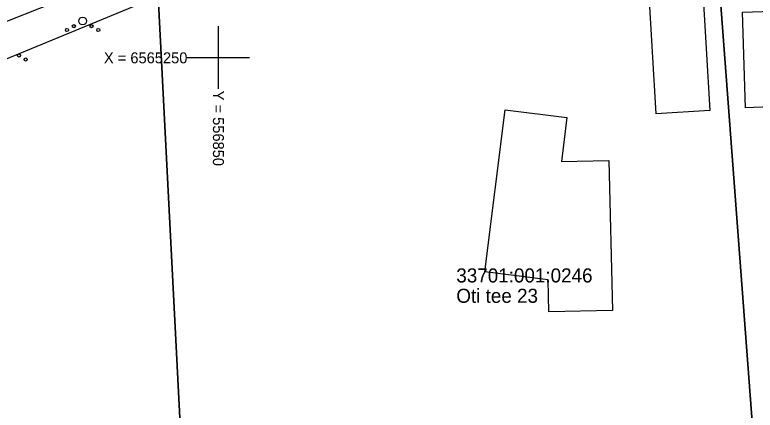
# Model space of a CAD drawing. Extents: x 551623 to 559850, y 6561220 to 6567135.
# Drawn here: x 556837.01 to 556884.3, y 6565227.45 to 6565252.73 of the extents above; entities that cross this region are included whole.
import ezdxf

# ---------------------------------------------------------------- set-up
doc = ezdxf.new("R2010")
doc.units = 0
for name, color, linetype in [('HALJASTUS', 7, 'Continuous'), ('Hoone Elu- või ühiskondlik hoone', 7, 'Continuous'), ('Hoone Kõrval- või tootmishoone', 7, 'Continuous'), ('KPOHULIIN', 7, 'Continuous'), ('MOOTPIIR', 7, 'Continuous'), ('MPOHULIIN', 7, 'Continuous'), ('PIIR', 7, 'Continuous'), ('VORK', 7, 'Continuous')]:
    doc.layers.add(name, color=color, linetype=linetype)

msp = doc.modelspace()

# ---------------------------------------------------------------- linework, layer by layer
at = {"layer": 'HALJASTUS'}
for centre, radius in [((556841.344, 6565252.326), 0.25), ((556840.344, 6565251.751), 0.1), ((556840.779, 6565252.001), 0.1), ((556841.909, 6565252.001), 0.1), ((556842.344, 6565251.751), 0.1), ((556837.276, 6565250.122), 0.1), ((556837.711, 6565249.872), 0.1)]:
    msp.add_circle(centre, radius, dxfattribs=at)
at = {"layer": 'Hoone Elu- või ühiskondlik hoone'}
msp.add_lwpolyline([(556874.964, 6565243.419), (556875.195, 6565233.831), (556871.131, 6565233.733), (556871.082, 6565235.783), (556867.036, 6565236.289), (556868.332, 6565246.645), (556872.278, 6565246.151), (556871.927, 6565243.346)], close=True, dxfattribs=at)
at = {"layer": 'Hoone Kõrval- või tootmishoone'}
for points in [[(556877.5, 6565254.342), (556880.942, 6565254.55), (556881.405, 6565246.602), (556877.979, 6565246.403)], [(556886.716, 6565253.003), (556886.923, 6565246.896), (556883.693, 6565246.787), (556883.487, 6565252.894)]]:
    msp.add_lwpolyline(points, close=True, dxfattribs=at)
at = {"layer": 'KPOHULIIN'}
msp.add_lwpolyline([(556534.631, 6565146.039), (556550.784, 6565137.989), (556573.361, 6565146.85), (556606.789, 6565160.281), (556655.904, 6565180.147), (556702.486, 6565198.719), (556702.486, 6565198.719), (556755.324, 6565220.022), (556800.207, 6565237.954), (556845.124, 6565255.757), (556845.124, 6565255.757), (556885.115, 6565272.075)], dxfattribs=at)
at = {"layer": 'MOOTPIIR'}
msp.add_lwpolyline([(556727.607, 6565205.59), (556758.128, 6565217.782), (556779.964, 6565227.068), (556801.48, 6565234.969), (556821.174, 6565243.597), (556846.342, 6565253.997), (556846.858, 6565253.402), (556858.57, 6565258.585), (556869.123, 6565262.917), (556874.174, 6565264.738), (556895.138, 6565273.767), (556898.315, 6565275.289), (556916.854, 6565283.398), (556934.133, 6565290.046)], dxfattribs=at)
at = {"layer": 'MPOHULIIN'}
msp.add_lwpolyline([(556571.75, 6565140.835), (556573.361, 6565146.85), (556606.789, 6565160.281), (556655.904, 6565180.147), (556702.486, 6565198.719), (556755.324, 6565220.022), (556755.324, 6565220.022), (556800.207, 6565237.954), (556845.124, 6565255.757), (556885.115, 6565272.075), (556885.115, 6565272.075)], dxfattribs=at)
at = {"layer": 'PIIR'}
for points in [[(556591.74, 6565273.2), (556611.32, 6565356.67), (556613.56, 6565366.23), (556615.14, 6565380.2), (556960.95, 6565401.08), (556937.33, 6565375.23), (556904.84, 6565339.67), (556845.15, 6565274.33), (556845.54, 6565266.65), (556846.17, 6565253.94), (556847.95, 6565219.09), (556848.22, 6565213.26)], [(556880.91, 6565269.21), (556916.13, 6565283.47), (556924.89, 6565200.89), (556886.74, 6565191.59)], [(556846.17, 6565253.94), (556860.15, 6565259.65), (556860.96, 6565261.06), (556880.91, 6565269.21), (556886.74, 6565191.59), (556849.69, 6565182.56), (556847.95, 6565219.09)]]:
    msp.add_lwpolyline(points, close=True, dxfattribs=at)
at = {"layer": 'VORK'}
for p, q in [((556850, 6565252), (556850, 6565248)), ((556848, 6565250), (556852, 6565250))]:
    msp.add_line(p, q, dxfattribs=at)

# ---------------------------------------------------------------- texts
at = {"layer": 'PIIR'}
for s, p in [('33701:001:0246', (556865.213, 6565235.615)), ('Oti tee 23', (556865.213, 6565234.315))]:
    msp.add_text(s, height=0.9, dxfattribs=at).set_placement(p)
at = {"layer": 'VORK'}
msp.add_text('X = 6565250', height=0.7, dxfattribs=at).set_placement((556842.702, 6565249.625))
msp.add_text('Y = 556850 ', height=0.7, rotation=270, dxfattribs=at).set_placement((556849.666, 6565247.875))

doc.saveas('drawing.dxf')
